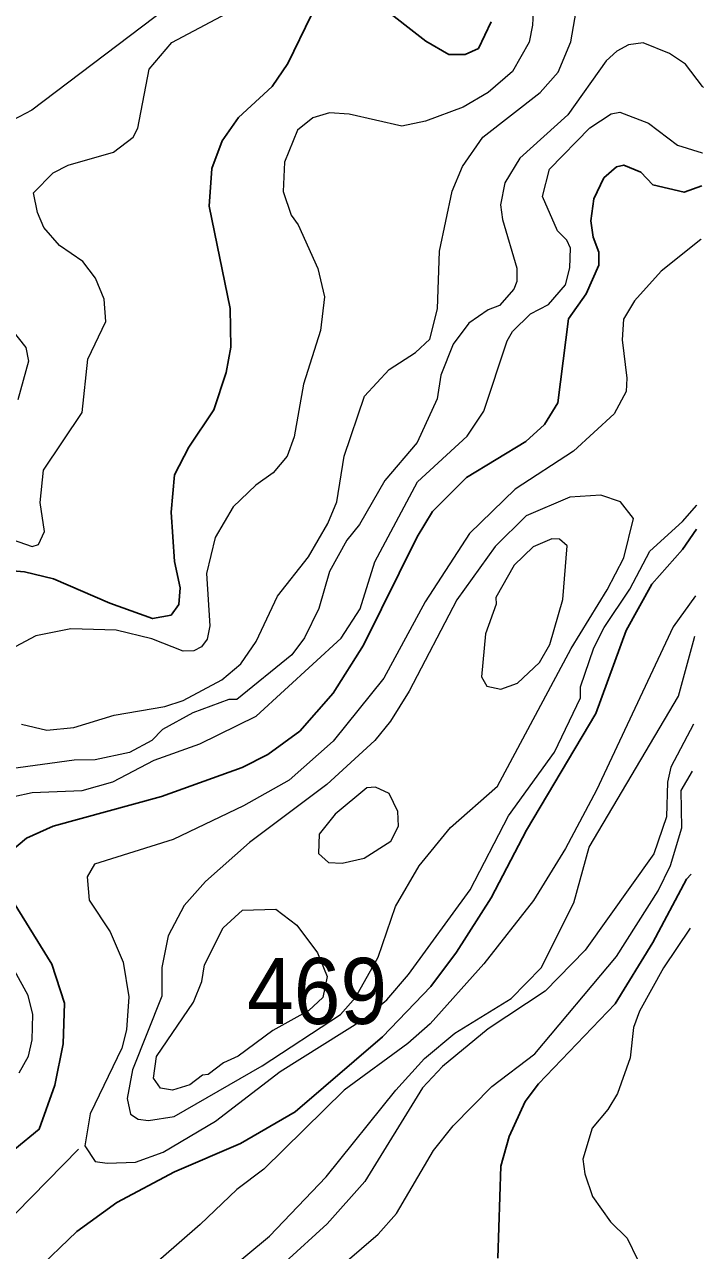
# Model space of a CAD drawing. Extents: x 673.6 to 698.9, y 7012 to 7040.1.
# Drawn here: x 698.031 to 698.853, y 7035.775 to 7037.258 of the extents above; entities that cross this region are included whole.
import ezdxf

# ---------------------------------------------------------------- set-up
doc = ezdxf.new("R2010")
doc.units = 0
doc.header["$LTSCALE"] = 0.032
for name, color, linetype, lineweight in [('1', 7, 'Continuous', 25), ('2', 7, 'Continuous', 13), ('26', 7, 'Continuous', 25)]:
    doc.layers.add(name, color=color, linetype=linetype, lineweight=lineweight)
doc.layers.add('21', color=7, linetype='Continuous')

msp = doc.modelspace()

# ---------------------------------------------------------------- linework, layer by layer
at = {"layer": '1'}
for points in [[(698.5957, 7037.2615), (698.5805, 7037.2293), (698.5644, 7037.2221), (698.5445, 7037.2219), (698.5169, 7037.2381), (698.4604, 7037.2822)], [(698.3783, 7037.2699), (698.3498, 7037.2111), (698.3307, 7037.1833), (698.29, 7037.1456), (698.2701, 7037.1174), (698.2578, 7037.084), (698.2547, 7037.0385), (698.28, 7036.9147), (698.2809, 7036.8679), (698.2753, 7036.8371), (698.2603, 7036.792), (698.2301, 7036.7467), (698.2128, 7036.7134), (698.2087, 7036.6682), (698.2127, 7036.6086), (698.2193, 7036.5767), (698.2177, 7036.5563), (698.2085, 7036.5434), (698.1861, 7036.5393), (698.1342, 7036.558), (698.066, 7036.5876), (698.0311, 7036.5958), (698.0021, 7036.5983)], [(698.851, 7037.063), (698.8295, 7037.0553), (698.7916, 7037.0642), (698.7772, 7037.0797), (698.7564, 7037.0881), (698.7478, 7037.0862), (698.7324, 7037.0727), (698.72, 7037.0474), (698.7167, 7037.0206), (698.7194, 7037.0009), (698.7263, 7036.9826), (698.7263, 7036.9669), (698.7109, 7036.9323), (698.6894, 7036.9021), (698.6767, 7036.8004), (698.6606, 7036.7743), (698.6378, 7036.7536), (698.5661, 7036.7101), (698.525, 7036.669), (698.5063, 7036.6382), (698.4412, 7036.5071), (698.4048, 7036.4493), (698.3642, 7036.403), (698.3256, 7036.375), (698.2946, 7036.3591), (698.1967, 7036.324), (698.0657, 7036.2882), (698.0333, 7036.2735), (698.0133, 7036.2568)], [(698.0432, 7035.7487), (698.0944, 7035.7979), (698.1429, 7035.833), (698.2124, 7035.8701), (698.2924, 7035.9043), (698.3587, 7035.9424), (698.4645, 7036.0332), (698.5228, 7036.0941), (698.5541, 7036.1357), (698.596, 7036.2015), (698.6386, 7036.2832), (698.7224, 7036.4245), (698.7594, 7036.5248), (698.7905, 7036.5812), (698.8274, 7036.6231), (698.8444, 7036.6474)], [(698.8379, 7036.2301), (698.8325, 7036.2239), (698.7917, 7036.1473), (698.746, 7036.0733), (698.6532, 7035.9763), (698.6372, 7035.9549), (698.6178, 7035.9127), (698.6076, 7035.8768), (698.6039, 7035.7653)], [(698.0059, 7036.2152), (698.0642, 7036.1214), (698.0796, 7036.0741), (698.0779, 7036.0248), (698.0679, 7035.9747), (698.0489, 7035.9214), (698.0193, 7035.8972)]]:
    msp.add_lwpolyline(points, dxfattribs=at)
at = {"layer": '2'}
for points in [[(698.6493, 7037.3223), (698.646, 7037.2575), (698.6418, 7037.2367), (698.6218, 7037.2013), (698.5924, 7037.1759), (698.5619, 7037.1583), (698.5165, 7037.1414), (698.4879, 7037.1351), (698.4239, 7037.1496), (698.4002, 7037.1513), (698.3801, 7037.1454), (698.3614, 7037.1306), (698.3459, 7037.0918), (698.3443, 7037.0563), (698.354, 7037.0277), (698.3623, 7037.0158), (698.3862, 7036.9629), (698.3943, 7036.9288), (698.3895, 7036.888), (698.3689, 7036.8232), (698.3574, 7036.7594), (698.3489, 7036.7361), (698.3319, 7036.7158), (698.3111, 7036.7009), (698.2835, 7036.6747), (698.2619, 7036.6375), (698.2514, 7036.5941), (698.2555, 7036.5307), (698.2523, 7036.5144), (698.2453, 7036.5053), (698.2362, 7036.5004), (698.223, 7036.4998), (698.1852, 7036.5149), (698.1421, 7036.5252), (698.0871, 7036.5268), (698.0448, 7036.5185), (698.0136, 7036.5021)], [(698.3748, 7036.6142), (698.3982, 7036.6546), (698.4091, 7036.6806), (698.418, 7036.7358), (698.4427, 7036.8084), (698.4723, 7036.8408), (698.5044, 7036.8614), (698.5218, 7036.8776), (698.5308, 7036.9143), (698.5333, 7036.984), (698.5488, 7037.0566), (698.5612, 7037.0865), (698.586, 7037.1219), (698.6554, 7037.1758), (698.677, 7037.2004), (698.6925, 7037.2374), (698.7042, 7037.3051)], [(698.0067, 7036.6383), (698.0404, 7036.6265), (698.0479, 7036.6291), (698.0551, 7036.6446), (698.05, 7036.68), (698.0541, 7036.7189), (698.1008, 7036.7887), (698.1076, 7036.8534), (698.1296, 7036.8987), (698.1274, 7036.926), (698.1168, 7036.9514), (698.1015, 7036.9715), (698.0733, 7036.9909), (698.0546, 7037.0127), (698.0469, 7037.0308), (698.0421, 7037.0545), (698.0657, 7037.0789), (698.084, 7037.0881), (698.1386, 7037.1037), (698.1625, 7037.122), (698.1683, 7037.1329), (698.1821, 7037.2041), (698.2093, 7037.2365), (698.316, 7037.2934)], [(698.2026, 7037.2777), (698.0399, 7037.1545), (698.0092, 7037.1384)], [(698.8529, 7037.182), (698.8518, 7037.1834), (698.8312, 7037.2101), (698.8118, 7037.223), (698.7797, 7037.236), (698.7622, 7037.2337), (698.748, 7037.2262), (698.7352, 7037.2143), (698.6885, 7037.1488), (698.6306, 7037.0965), (698.6124, 7037.0666), (698.6073, 7037.04), (698.6096, 7037.0225), (698.6269, 7036.9636), (698.6269, 7036.9473), (698.6234, 7036.9379), (698.606, 7036.9181), (698.5924, 7036.913), (698.5689, 7036.8969), (698.5498, 7036.8715), (698.5351, 7036.8341), (698.5306, 7036.8051), (698.5063, 7036.7523), (698.4671, 7036.7066), (698.4366, 7036.6533), (698.4213, 7036.6342), (698.4002, 7036.5963), (698.3872, 7036.5514), (698.3699, 7036.5161), (698.3546, 7036.4954), (698.2879, 7036.4416), (698.2785, 7036.4414), (698.2346, 7036.4253), (698.198, 7036.4051), (698.1853, 7036.3917), (698.158, 7036.3772), (698.1165, 7036.3683), (698.0912, 7036.3682), (698.0143, 7036.3576)], [(698.018, 7036.3239), (698.0402, 7036.3288), (698.1008, 7036.3313), (698.1381, 7036.3417), (698.1881, 7036.3682), (698.2433, 7036.3878), (698.3113, 7036.4213), (698.4142, 7036.5156), (698.4373, 7036.5511), (698.455, 7036.6079), (698.5068, 7036.7049), (698.5667, 7036.76), (698.5872, 7036.7903), (698.6152, 7036.8754), (698.6216, 7036.8869), (698.6434, 7036.9081), (698.6652, 7036.9193), (698.686, 7036.9431), (698.6911, 7036.964), (698.6918, 7036.9876), (698.6874, 7036.9971), (698.6763, 7037.0085), (698.6582, 7037.0503), (698.6664, 7037.0833), (698.7154, 7037.1331), (698.7412, 7037.1503)], [(698.7412, 7037.1503), (698.7518, 7037.1522), (698.7863, 7037.139), (698.8215, 7037.1124), (698.8513, 7037.103), (698.8516, 7037.1029)], [(698.85, 7036.9985), (698.8495, 7036.9981), (698.8017, 7036.9597), (698.7693, 7036.924), (698.756, 7036.9019), (698.7543, 7036.8766), (698.76, 7036.8305), (698.7592, 7036.814), (698.7446, 7036.7871), (698.6957, 7036.7419), (698.6251, 7036.6959), (698.5696, 7036.6422), (698.5159, 7036.5597), (698.466, 7036.4672), (698.4048, 7036.3911), (698.3515, 7036.3437), (698.2962, 7036.3126), (698.211, 7036.2719), (698.1156, 7036.2423), (698.107, 7036.2268), (698.1092, 7036.1987), (698.1346, 7036.1603), (698.1504, 7036.1238), (698.1575, 7036.0816), (698.1545, 7036.0419), (698.149, 7036.0194), (698.1106, 7035.9402), (698.104, 7035.9013), (698.1164, 7035.8825), (698.1311, 7035.8802), (698.1655, 7035.8817), (698.1989, 7035.8938), (698.2623, 7035.9314), (698.3403, 7035.9914), (698.4423, 7036.0551), (698.4696, 7036.0779), (698.4957, 7036.1088), (698.5706, 7036.2111), (698.617, 7036.3009), (698.6727, 7036.3776), (698.7041, 7036.4434), (698.7042, 7036.4566), (698.7203, 7036.5041), (698.7326, 7036.5284), (698.7638, 7036.575), (698.7878, 7036.6211), (698.8274, 7036.6568), (698.8447, 7036.6765), (698.8449, 7036.6767)], [(698.0141, 7036.8907), (698.0328, 7036.8674), (698.036, 7036.8507), (698.023, 7036.8042)], [(698.2231, 7036.4402), (698.27, 7036.4651), (698.2928, 7036.4846), (698.3115, 7036.5115), (698.3373, 7036.5665), (698.3748, 7036.6142)], [(698.8432, 7036.5668), (698.8161, 7036.5296), (698.7235, 7036.3316), (698.6859, 7036.2612), (698.647, 7036.1984), (698.5871, 7036.1215), (698.522, 7036.0489), (698.4949, 7036.0251), (698.4181, 7035.9689), (698.3206, 7035.873), (698.2881, 7035.8487), (698.2437, 7035.806), (698.1486, 7035.7232)], [(698.2368, 7035.7166), (698.3276, 7035.7921), (698.3963, 7035.864), (698.4806, 7035.9689), (698.5154, 7036.0069), (698.5519, 7036.0377), (698.6202, 7036.0796), (698.6565, 7036.1169), (698.6958, 7036.1954), (698.7147, 7036.2627), (698.8225, 7036.4456), (698.8407, 7036.5121), (698.8424, 7036.5183)], [(698.0275, 7036.4117), (698.0582, 7036.4045), (698.0908, 7036.4077), (698.1395, 7036.4227), (698.2008, 7036.4332), (698.2231, 7036.4402)], [(698.8407, 7036.4116), (698.8133, 7036.3594), (698.8094, 7036.3413), (698.8083, 7036.2995), (698.7929, 7036.2548), (698.7097, 7036.138), (698.6611, 7036.0885), (698.5924, 7036.0428), (698.537, 7035.9974), (698.5129, 7035.9716), (698.4429, 7035.8582), (698.3975, 7035.8069), (698.2967, 7035.7151)], [(698.3987, 7035.7424), (698.459, 7035.7945), (698.4814, 7035.8194), (698.5262, 7035.8959), (698.55, 7035.9255), (698.5968, 7035.9733), (698.6486, 7036.0127), (698.7476, 7036.1303), (698.7982, 7036.2098), (698.8128, 7036.2405), (698.8266, 7036.2861), (698.8257, 7036.3313), (698.8398, 7036.3548)], [(698.8368, 7036.1646), (698.8044, 7036.1168), (698.7756, 7036.0643), (698.7683, 7036.0445), (698.764, 7036.008), (698.7488, 7035.9646), (698.7372, 7035.9453), (698.7183, 7035.9228), (698.7067, 7035.8851), (698.7091, 7035.8674), (698.7185, 7035.8401), (698.7405, 7035.8093), (698.7606, 7035.7898), (698.7731, 7035.7637)], [(698.0247, 7035.9897), (698.0358, 7036.0097), (698.0402, 7036.0298), (698.0411, 7036.0603), (698.0355, 7036.0833), (698.005, 7036.1395)]]:
    msp.add_lwpolyline(points, dxfattribs=at)
for points in [[(698.6037, 7036.3364), (698.6928, 7036.5033), (698.7364, 7036.5741), (698.7566, 7036.6128), (698.7681, 7036.6604), (698.7523, 7036.6806), (698.7288, 7036.6887), (698.691, 7036.6862), (698.6382, 7036.6637), (698.6008, 7036.6265), (698.5545, 7036.5619), (698.4966, 7036.4514), (698.474, 7036.4154), (698.4549, 7036.3919), (698.3971, 7036.3387), (698.3034, 7036.2683), (698.25, 7036.2214), (698.2244, 7036.1921), (698.2051, 7036.1555), (698.1972, 7036.1172), (698.1971, 7036.0824), (698.1618, 7035.9932), (698.1553, 7035.9588), (698.1593, 7035.9396), (698.1687, 7035.9335), (698.1812, 7035.932), (698.2122, 7035.937), (698.3186, 7035.998), (698.4135, 7036.0604), (698.4315, 7036.0809), (698.4591, 7036.1296), (698.48, 7036.1911), (698.5086, 7036.2401), (698.5467, 7036.2864)], [(698.6015, 7036.565), (698.6021, 7036.5568), (698.5891, 7036.5208), (698.5843, 7036.4689), (698.5905, 7036.4575), (698.6075, 7036.4538), (698.6277, 7036.4611), (698.6546, 7036.4864), (698.6671, 7036.508), (698.6828, 7036.5623), (698.6877, 7036.6276), (698.6788, 7036.6354), (698.6694, 7036.636), (698.6467, 7036.6263), (698.6239, 7036.6039)], [(698.4422, 7036.2496), (698.4743, 7036.27), (698.4839, 7036.2881), (698.483, 7036.3061), (698.4725, 7036.3276), (698.4558, 7036.3354), (698.4453, 7036.3344), (698.407, 7036.3028), (698.3876, 7036.2784), (698.387, 7036.2552), (698.3989, 7036.2443), (698.4156, 7036.2434)], [(698.3608, 7036.1685), (698.3858, 7036.135), (698.3972, 7036.1063), (698.3923, 7036.081), (698.3752, 7036.0652), (698.3317, 7036.0408), (698.2898, 7036.01), (698.272, 7036.0017), (698.2535, 7035.9878), (698.2465, 7035.9869), (698.2313, 7035.9753), (698.2102, 7035.9689), (698.1955, 7035.9712), (698.1873, 7035.9833), (698.1907, 7036.0093), (698.2355, 7036.0754), (698.2455, 7036.1001), (698.2491, 7036.1204), (698.2716, 7036.1651), (698.295, 7036.1864), (698.3354, 7036.1876)]]:
    msp.add_lwpolyline(points, close=True, dxfattribs=at)
at = {"layer": '26'}
msp.add_lwpolyline([(697.0339, 7035.4484), (697.171, 7035.4227), (697.3094, 7035.4165), (697.4159, 7035.4227), (697.5187, 7035.4435), (697.6069, 7035.4778), (697.684, 7035.5194), (697.804, 7035.61), (697.9069, 7035.7043), (698.0963, 7035.8972)], dxfattribs=at)

# ---------------------------------------------------------------- texts
at = {"layer": '21', "width": 0.95}
msp.add_text('469', height=0.08, dxfattribs=at).set_placement((698.3004, 7036.0488))

doc.saveas('drawing.dxf')
